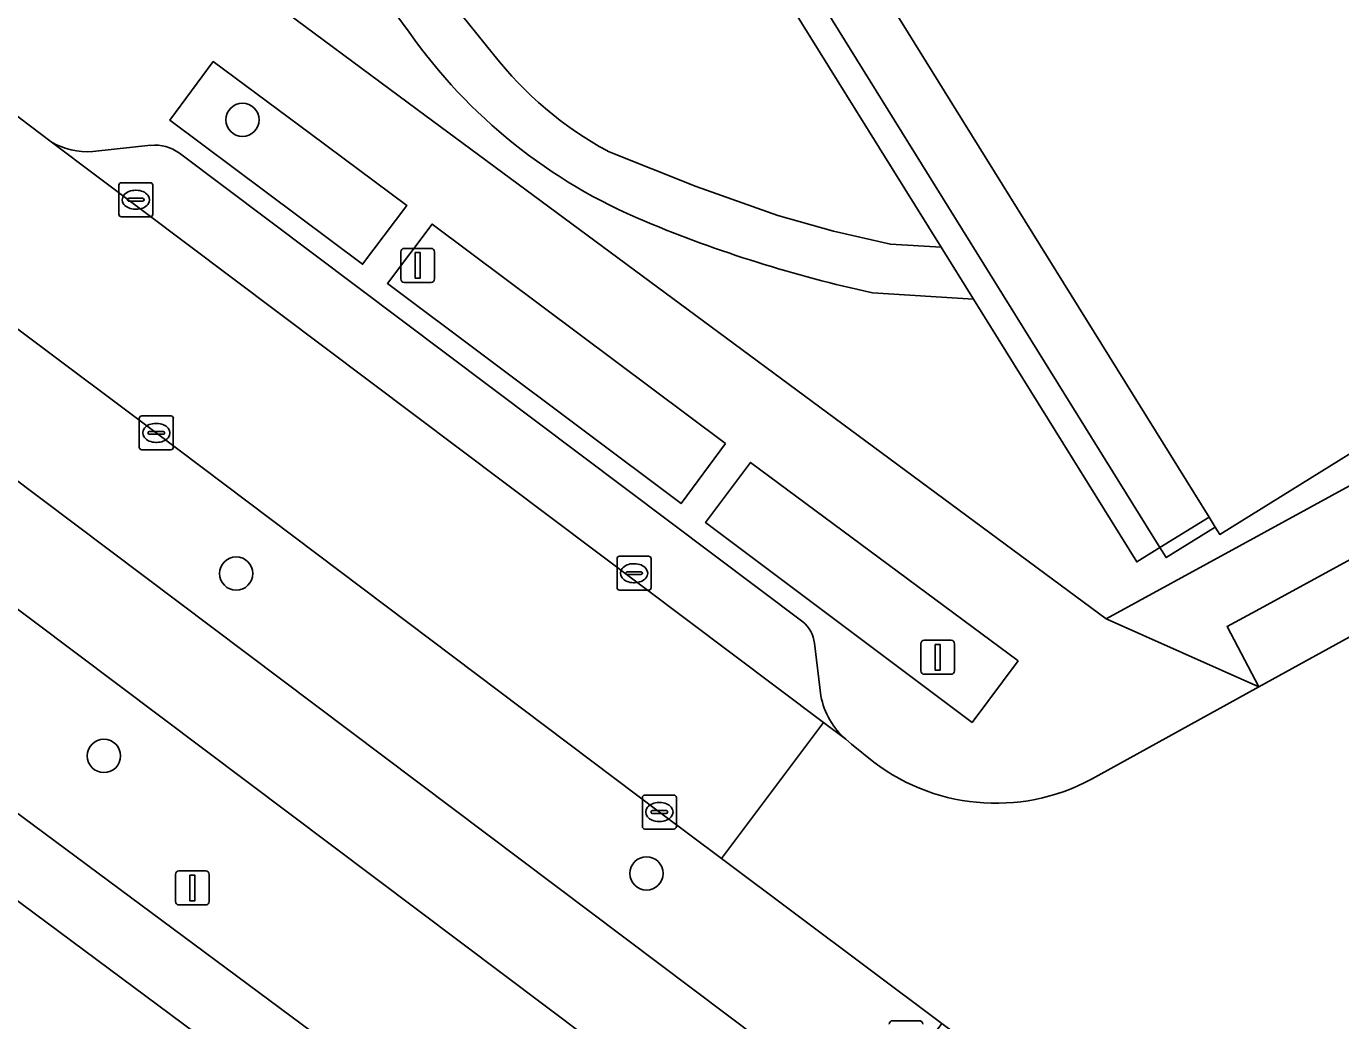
# Model space of a CAD drawing. Extents: x 159888 to 160761, y 384031 to 384750.
# Drawn here: x 160081.2 to 160119.87, y 384473.21 to 384502.47 of the extents above; entities that cross this region are included whole.
import ezdxf

# ---------------------------------------------------------------- set-up
doc = ezdxf.new("R2010")
doc.units = 0
for name, color, linetype in [('IMGEO_Berm_groen', 7, 'Continuous'), ('IMGEO_Boom', 7, 'Continuous'), ('IMGEO_Erf', 7, 'Continuous'), ('IMGEO_Fietspad_gesloten', 7, 'Continuous'), ('IMGEO_Groenvoorziening', 7, 'Continuous'), ('IMGEO_Kolk', 7, 'Continuous'), ('IMGEO_Lichtmast', 7, 'Continuous'), ('IMGEO_Pand', 7, 'Continuous'), ('IMGEO_Parkeervlak_open', 7, 'Continuous'), ('IMGEO_Rijbaan_lokaal_open', 7, 'Continuous'), ('IMGEO_Verkeersbordpaal', 7, 'Continuous'), ('IMGEO_Voetpad_halfverhard', 7, 'Continuous'), ('IMGEO_Voetpad_open', 7, 'Continuous')]:
    doc.layers.add(name, color=color, linetype=linetype)

msp = doc.modelspace()

# ---------------------------------------------------------------- linework, layer by layer
at = {"layer": 'IMGEO_Berm_groen'}
msp.add_lwpolyline([(160052.141, 384515.156), (160036.065, 384527.255), (160033.506, 384529.181), (160026.846, 384534.194), (160022.615, 384537.386), (160020.244, 384539.075), (160018.872, 384540.033), (160018.323, 384539.157), (160017.098, 384537.235), (160017.533, 384536.804), (160031.234, 384526.495), (160105.836, 384470.365), (160106.003, 384470.24), (160106.621, 384471.076), (160108.141, 384473.131), (160101.659, 384477.982), (160099.829, 384479.351), (160085.029, 384490.505), (160069.4, 384502.204)], close=True, dxfattribs=at)
msp.add_lwpolyline([(160063.384, 384492.443), (160065.699, 384490.622), (160101.231, 384464.252), (160103.177, 384466.847), (160104.02, 384467.971), (160048.701, 384509.565)], dxfattribs=at)
at = {"layer": 'IMGEO_Boom'}
for centre in [(160087.563, 384499.715), (160087.379, 384486.366), (160083.488, 384481.001), (160099.449, 384477.545)]:
    msp.add_circle(centre, 0.489, dxfattribs=at)
at = {"layer": 'IMGEO_Erf'}
for points in [[(160057.163, 384547.816), (160058.271, 384548.509), (160058.141, 384548.718), (160058.407, 384548.883), (160056.714, 384551.521), (160057.369, 384550.381), (160040.209, 384539.742), (160039.539, 384540.809), (160039.158, 384540.572), (160044.048, 384536.578), (160058.403, 384525.598), (160074.056, 384513.832), (160092.698, 384500.015), (160112.975, 384485.03), (160116.883, 384487.168), (160131.986, 384495.431), (160131.163, 384496.735), (160116.313, 384487.517), (160116.183, 384487.726), (160114.737, 384486.834), (160114.554, 384487.129), (160113.873, 384486.708), (160109.069, 384494.434), (160106.102, 384494.625)], [(160092.468, 384502.292), (160090.869, 384504.464), (160089.25, 384507.094), (160087.531, 384510.255), (160083.576, 384507.794), (160082.785, 384509.053), (160082.66, 384509.254), (160081.635, 384508.614), (160081.416, 384508.779), (160080.309, 384510.56), (160057.163, 384547.816)], [(160095.967, 384515.506), (160088.582, 384510.909), (160089.913, 384508.771), (160091.67, 384506.021), (160093.521, 384503.421), (160094.951, 384501.639)], [(160098.301, 384498.797), (160100.908, 384497.757), (160103.313, 384496.898), (160104.949, 384496.439), (160106.627, 384496.054), (160108.114, 384495.97), (160105.608, 384500), (160095.967, 384515.506)]]:
    msp.add_lwpolyline(points, dxfattribs=at)
for centre, radius, start, end in [((160105.502, 384511.438), 15.923, 215.0576, 247.4738), ((160103.377, 384508.176), 10.664, 217.8039, 241.5764), ((160114.292, 384532.409), 38.662, 247.3473, 257.7694)]:
    msp.add_arc(centre, radius, start, end, dxfattribs=at)
at = {"layer": 'IMGEO_Fietspad_gesloten'}
msp.add_lwpolyline([(160176.501, 384417.329), (160108.604, 384468.298), (160108.46, 384468.406), (160106.003, 384470.24), (160105.836, 384470.365), (160031.234, 384526.495), (160017.533, 384536.804), (160015.798, 384534.417), (160017.707, 384532.975), (160048.701, 384509.565), (160104.02, 384467.971), (160106.735, 384465.918), (160131.786, 384447.047), (160174.693, 384414.967)], dxfattribs=at)
at = {"layer": 'IMGEO_Groenvoorziening'}
for points in [[(160086.705, 384501.427), (160085.426, 384499.708), (160091.098, 384495.467), (160092.402, 384497.19), (160089.55, 384499.313)], [(160101.777, 384490.188), (160093.14, 384496.645), (160091.828, 384494.902), (160100.465, 384488.424)], [(160099.962, 384462.607), (160064.737, 384488.785), (160063.098, 384490.056), (160061.128, 384485.335), (160097.854, 384457.832), (160098.63, 384459.836)], [(160110.384, 384483.802), (160102.514, 384489.635), (160101.186, 384487.864), (160109.026, 384481.989)]]:
    msp.add_lwpolyline(points, close=True, dxfattribs=at)
at = {"layer": 'IMGEO_Kolk'}
for p, q in [((160083.926, 384496.936), (160083.926, 384497.788)), ((160084.001, 384497.862), (160084.853, 384497.862)), ((160084.927, 384497.788), (160084.927, 384496.936)), ((160084.185, 384497.356), (160084.185, 384497.368)), ((160084.623, 384497.319), (160084.225, 384497.319)), ((160084.228, 384497.405), (160084.626, 384497.405)), ((160084.414, 384497.642), (160084.439, 384497.642)), ((160084.669, 384497.368), (160084.669, 384497.356)), ((160084.437, 384497.082), (160084.412, 384497.082)), ((160084.853, 384496.862), (160084.001, 384496.862)), ((160084.528, 384490.079), (160084.528, 384490.931)), ((160084.603, 384491.005), (160085.455, 384491.005)), ((160085.016, 384490.785), (160085.041, 384490.785)), ((160085.529, 384490.931), (160085.529, 384490.079)), ((160084.787, 384490.499), (160084.787, 384490.511)), ((160085.225, 384490.462), (160084.827, 384490.462)), ((160084.83, 384490.548), (160085.228, 384490.548)), ((160085.271, 384490.511), (160085.271, 384490.499)), ((160085.455, 384490.005), (160084.603, 384490.005)), ((160085.039, 384490.225), (160085.014, 384490.225)), ((160098.659, 384486.877), (160099.511, 384486.877)), ((160098.584, 384485.951), (160098.584, 384486.803)), ((160099.072, 384486.657), (160099.097, 384486.657)), ((160099.585, 384486.803), (160099.585, 384485.951)), ((160098.843, 384486.371), (160098.843, 384486.383)), ((160099.281, 384486.334), (160098.883, 384486.334)), ((160098.886, 384486.42), (160099.284, 384486.42)), ((160099.095, 384486.097), (160099.07, 384486.097)), ((160099.327, 384486.383), (160099.327, 384486.371)), ((160099.511, 384485.877), (160098.659, 384485.877)), ((160099.328, 384478.925), (160099.328, 384479.777)), ((160099.403, 384479.851), (160100.255, 384479.851)), ((160099.816, 384479.631), (160099.841, 384479.631)), ((160100.329, 384479.777), (160100.329, 384478.925)), ((160099.587, 384479.345), (160099.587, 384479.357)), ((160100.025, 384479.308), (160099.627, 384479.308)), ((160099.63, 384479.394), (160100.028, 384479.394)), ((160100.071, 384479.357), (160100.071, 384479.345)), ((160100.255, 384478.851), (160099.403, 384478.851)), ((160099.839, 384479.071), (160099.814, 384479.071))]:
    msp.add_line(p, q, dxfattribs=at)
for points in [[(160083.926, 384496.936), (160083.926, 384497.788)], [(160084.001, 384497.862), (160084.853, 384497.862)], [(160084.927, 384497.788), (160084.927, 384496.936)], [(160084.853, 384496.862), (160084.001, 384496.862)], [(160084.528, 384490.079), (160084.528, 384490.931)], [(160084.603, 384491.005), (160085.455, 384491.005)], [(160085.529, 384490.931), (160085.529, 384490.079)], [(160085.455, 384490.005), (160084.603, 384490.005)], [(160098.659, 384486.877), (160099.511, 384486.877)], [(160098.584, 384485.951), (160098.584, 384486.803)], [(160099.585, 384486.803), (160099.585, 384485.951)], [(160099.511, 384485.877), (160098.659, 384485.877)], [(160099.328, 384478.925), (160099.328, 384479.777)], [(160099.403, 384479.851), (160100.255, 384479.851)], [(160100.329, 384479.777), (160100.329, 384478.925)], [(160100.255, 384478.851), (160099.403, 384478.851)]]:
    msp.add_lwpolyline(points, dxfattribs=at)
for centre, radius, start, end in [((160084.003, 384497.786), 0.0765, 91.552, 178.448), ((160084.003, 384497.786), 0.0765, 91.552, 178.448), ((160084.851, 384497.786), 0.0765, 1.552, 88.448), ((160084.851, 384497.786), 0.0765, 1.552, 88.448), ((160084.225, 384497.365), 0.0403, 85.8775, 175.7526), ((160084.222, 384497.355), 0.0366, 178.938, 274.7102), ((160084.626, 384497.362), 0.043, 264.8664, 352.4533), ((160084.63, 384497.367), 0.0386, 1.7309, 96.639), ((160084.003, 384496.938), 0.0765, 181.552, 268.448), ((160084.003, 384496.938), 0.0765, 181.552, 268.448), ((160084.851, 384496.938), 0.0765, 271.552, 358.448), ((160084.851, 384496.938), 0.0765, 271.552, 358.448), ((160084.605, 384490.929), 0.0765, 91.552, 178.448), ((160084.605, 384490.929), 0.0765, 91.552, 178.448), ((160085.453, 384490.929), 0.0765, 1.552, 88.448), ((160085.453, 384490.929), 0.0765, 1.552, 88.448), ((160084.827, 384490.508), 0.0403, 85.8775, 175.7526), ((160084.824, 384490.498), 0.0366, 178.938, 274.7102), ((160085.228, 384490.505), 0.043, 264.8664, 352.4533), ((160085.232, 384490.51), 0.0386, 1.7309, 96.639), ((160084.605, 384490.081), 0.0765, 181.552, 268.448), ((160084.605, 384490.081), 0.0765, 181.552, 268.448), ((160085.453, 384490.081), 0.0765, 271.552, 358.448), ((160085.453, 384490.081), 0.0765, 271.552, 358.448), ((160098.661, 384486.801), 0.0765, 91.552, 178.448), ((160098.661, 384486.801), 0.0765, 91.552, 178.448), ((160099.509, 384486.801), 0.0765, 1.552, 88.448), ((160099.509, 384486.801), 0.0765, 1.552, 88.448), ((160098.883, 384486.38), 0.0403, 85.8775, 175.7526), ((160098.88, 384486.37), 0.0366, 178.938, 274.7102), ((160099.284, 384486.377), 0.043, 264.8664, 352.4533), ((160099.288, 384486.382), 0.0386, 1.7309, 96.639), ((160098.661, 384485.953), 0.0765, 181.552, 268.448), ((160098.661, 384485.953), 0.0765, 181.552, 268.448), ((160099.509, 384485.953), 0.0765, 271.552, 358.448), ((160099.509, 384485.953), 0.0765, 271.552, 358.448), ((160099.405, 384479.775), 0.0765, 91.552, 178.448), ((160099.405, 384479.775), 0.0765, 91.552, 178.448), ((160100.253, 384479.775), 0.0765, 1.552, 88.448), ((160100.253, 384479.775), 0.0765, 1.552, 88.448), ((160099.627, 384479.354), 0.0403, 85.8775, 175.7526), ((160099.624, 384479.344), 0.0366, 178.938, 274.7102), ((160100.028, 384479.351), 0.043, 264.8664, 352.4533), ((160100.032, 384479.356), 0.0386, 1.7309, 96.639), ((160099.405, 384478.927), 0.0765, 181.552, 268.448), ((160099.405, 384478.927), 0.0765, 181.552, 268.448), ((160100.253, 384478.927), 0.0765, 271.552, 358.448), ((160100.253, 384478.927), 0.0765, 271.552, 358.448)]:
    msp.add_arc(centre, radius, start, end, dxfattribs=at)
for centre, major_axis, ratio, start_param, end_param in [((160084.413, 384497.362), (-0.387, 0.002), 0.722429, 4.712389, 7.853982), ((160084.438, 384497.362), (-0.39, 0.002), 0.717154, 1.570796, 4.712389), ((160085.015, 384490.505), (-0.387, 0.002), 0.722429, 4.712389, 7.853982), ((160085.04, 384490.505), (-0.39, 0.002), 0.717154, 1.570796, 4.712389), ((160099.071, 384486.377), (-0.387, 0.002), 0.722429, 4.712389, 7.853982), ((160099.096, 384486.377), (-0.39, 0.002), 0.717154, 1.570796, 4.712389), ((160099.815, 384479.351), (-0.387, 0.002), 0.722429, 4.712389, 7.853982), ((160099.84, 384479.351), (-0.39, 0.002), 0.717154, 1.570796, 4.712389)]:
    msp.add_ellipse(centre, major_axis=major_axis, ratio=ratio, start_param=start_param, end_param=end_param, dxfattribs=at)
at = {"layer": 'IMGEO_Lichtmast'}
for p, q in [((160092.222, 384495.032), (160092.222, 384495.832)), ((160092.222, 384495.832), (160092.222, 384495.032)), ((160092.322, 384495.932), (160093.112, 384495.932)), ((160093.112, 384495.932), (160092.322, 384495.932)), ((160093.212, 384495.832), (160093.212, 384495.032)), ((160093.212, 384495.032), (160093.212, 384495.832)), ((160093.112, 384494.932), (160092.322, 384494.932)), ((160092.322, 384494.932), (160093.112, 384494.932)), ((160107.52, 384483.502), (160107.52, 384484.302)), ((160107.52, 384484.302), (160107.52, 384483.502)), ((160107.62, 384484.402), (160108.41, 384484.402)), ((160108.41, 384484.402), (160107.62, 384484.402)), ((160108.51, 384484.302), (160108.51, 384483.502)), ((160108.51, 384483.502), (160108.51, 384484.302)), ((160108.41, 384483.402), (160107.62, 384483.402)), ((160107.62, 384483.402), (160108.41, 384483.402)), ((160085.692, 384477.616), (160086.482, 384477.616)), ((160086.482, 384477.616), (160085.692, 384477.616)), ((160085.592, 384476.716), (160085.592, 384477.516)), ((160085.592, 384477.516), (160085.592, 384476.716)), ((160086.582, 384477.516), (160086.582, 384476.716)), ((160086.582, 384476.716), (160086.582, 384477.516)), ((160086.482, 384476.616), (160085.692, 384476.616)), ((160085.692, 384476.616), (160086.482, 384476.616))]:
    msp.add_line(p, q, dxfattribs=at)
for points in [[(160092.642, 384495.807), (160092.792, 384495.807), (160092.792, 384495.057), (160092.642, 384495.057), (160092.642, 384495.807)], [(160107.94, 384484.277), (160108.09, 384484.277), (160108.09, 384483.527), (160107.94, 384483.527), (160107.94, 384484.277)], [(160086.012, 384477.491), (160086.162, 384477.491), (160086.162, 384476.741), (160086.012, 384476.741), (160086.012, 384477.491)]]:
    msp.add_lwpolyline(points, dxfattribs=at)
for centre, start, end in [((160092.322, 384495.832), 90, 180), ((160092.322, 384495.832), 90, 180), ((160093.112, 384495.832), 0, 90), ((160093.112, 384495.832), 360, 90), ((160092.322, 384495.032), 180, 270), ((160092.322, 384495.032), 180, 270), ((160093.112, 384495.032), 270, 0), ((160093.112, 384495.032), 270, 0), ((160107.62, 384484.302), 90, 180), ((160107.62, 384484.302), 90, 180), ((160108.41, 384484.302), 0, 90), ((160108.41, 384484.302), 360, 90), ((160107.62, 384483.502), 180, 270), ((160107.62, 384483.502), 180, 270), ((160108.41, 384483.502), 270, 0), ((160108.41, 384483.502), 270, 0), ((160085.692, 384477.516), 90, 180), ((160085.692, 384477.516), 90, 180), ((160086.482, 384477.516), 0, 90), ((160086.482, 384477.516), 360, 90), ((160085.692, 384476.716), 180, 270), ((160085.692, 384476.716), 180, 270), ((160086.482, 384476.716), 270, 0), ((160086.482, 384476.716), 270, 0)]:
    msp.add_arc(centre, 0.1, start, end, dxfattribs=at)
at = {"layer": 'IMGEO_Pand'}
msp.add_lwpolyline([(160097.183, 384518.332), (160108.564, 384500), (160115.999, 384488.023), (160116.183, 384487.726), (160116.313, 384487.517), (160131.163, 384496.735), (160129.141, 384500), (160128.468, 384501.086), (160128.408, 384501.188), (160127.344, 384500.524), (160125.569, 384503.386), (160123.893, 384502.315), (160122.45, 384501.432), (160121.735, 384502.583)], dxfattribs=at)
at = {"layer": 'IMGEO_Parkeervlak_open'}
for points in [[(160081.935, 384499.068), (160104.655, 384481.987), (160105.314, 384481.491)], [(160084.867, 384498.964), (160083.161, 384498.782)], [(160104.051, 384484.948), (160085.708, 384498.732)], [(160104.581, 384482.767), (160104.389, 384484.314)]]:
    msp.add_lwpolyline(points, dxfattribs=at)
msp.add_lwpolyline([(160126.056, 384487.775), (160131.541, 384490.783), (160130.574, 384492.472), (160117.493, 384485.333), (160116.532, 384484.812), (160117.465, 384483.034), (160120.71, 384484.823), (160122.601, 384485.866), (160125.089, 384487.237)], close=True, dxfattribs=at)
for centre, radius, start, end in [((160083.019, 384500.945), 2.168, 239.9904, 273.7475), ((160084.994, 384497.784), 1.186, 53.0052, 96.1505), ((160103.439, 384484.215), 0.955, 5.9759, 50.1503), ((160106.788, 384483.186), 2.247, 190.7589, 228.9917)]:
    msp.add_arc(centre, radius, start, end, dxfattribs=at)
at = {"layer": 'IMGEO_Rijbaan_lokaal_open'}
for points in [[(160004.593, 384555.792), (160003.671, 384556.554), (160000.008, 384552.961), (160002.133, 384551.2), (160006.47, 384547.854), (160006.572, 384547.79), (160018.872, 384540.033), (160020.244, 384539.075), (160022.615, 384537.386), (160026.846, 384534.194), (160033.506, 384529.181), (160036.065, 384527.255), (160052.141, 384515.156), (160069.4, 384502.204), (160085.029, 384490.505), (160099.829, 384479.351), (160101.659, 384477.982), (160104.655, 384481.987), (160081.935, 384499.068), (160079.45, 384500.937), (160069.487, 384508.403), (160055.524, 384518.887)], [(160123.361, 384478.894), (160125.026, 384480.19), (160125.809, 384480.749), (160122.601, 384485.866), (160120.71, 384484.823), (160117.465, 384483.034), (160112.74, 384480.43)], [(160106.134, 384480.82), (160105.485, 384481.351), (160105.314, 384481.491), (160104.655, 384481.987), (160101.659, 384477.982), (160108.141, 384473.131), (160110.627, 384471.276), (160123.3, 384461.916), (160126.25, 384465.909), (160125.926, 384466.149), (160125.764, 384466.268), (160125.534, 384466.455), (160123.337, 384468.124)]]:
    msp.add_lwpolyline(points, dxfattribs=at)
msp.add_arc((160109.728, 384485.549), 5.94, 232.7678, 300.4748, dxfattribs=at)
at = {"layer": 'IMGEO_Verkeersbordpaal'}
for p, q in [((160106.686, 384473.212), (160107.476, 384473.212)), ((160107.476, 384473.212), (160106.686, 384473.212))]:
    msp.add_line(p, q, dxfattribs=at)
for centre, start, end in [((160106.686, 384473.112), 90, 180), ((160106.686, 384473.112), 90, 180), ((160107.476, 384473.112), 0, 90), ((160107.476, 384473.112), 360, 90)]:
    msp.add_arc(centre, 0.1, start, end, dxfattribs=at)
at = {"layer": 'IMGEO_Voetpad_halfverhard'}
msp.add_lwpolyline([(160062.609, 384493.502), (160062.22, 384494.123), (160061.875, 384494.502), (160061.763, 384494.626), (160058.403, 384497.799), (160056.29, 384495.399), (160058.462, 384493.417), (160059.87, 384492.133), (160060.251, 384491.785), (160062.277, 384490.691), (160063.098, 384490.056), (160064.737, 384488.785), (160099.962, 384462.607), (160101.231, 384464.252), (160065.699, 384490.622), (160063.384, 384492.443)], dxfattribs=at)
at = {"layer": 'IMGEO_Voetpad_open'}
for points in [[(160112.74, 384480.43), (160117.465, 384483.034), (160112.975, 384485.03), (160092.698, 384500.015), (160074.056, 384513.832), (160058.403, 384525.598)], [(160094.951, 384501.639), (160093.521, 384503.421), (160091.67, 384506.021), (160089.913, 384508.771), (160088.582, 384510.909), (160087.531, 384510.255), (160089.25, 384507.094), (160090.869, 384504.464), (160092.468, 384502.292)], [(160069.487, 384508.403), (160079.45, 384500.937), (160081.935, 384499.068)], [(160083.161, 384498.782), (160084.867, 384498.964)], [(160085.708, 384498.732), (160104.051, 384484.948)], [(160106.102, 384494.625), (160109.069, 384494.434), (160108.114, 384495.97), (160106.627, 384496.054), (160104.949, 384496.439), (160103.313, 384496.898), (160100.908, 384497.757), (160098.301, 384498.797)], [(160133, 384493.777), (160131.986, 384495.431), (160116.883, 384487.168), (160112.975, 384485.03), (160117.465, 384483.034), (160116.532, 384484.812), (160117.493, 384485.333), (160130.574, 384492.472), (160131.541, 384490.783), (160132.111, 384491.096)], [(160104.389, 384484.314), (160104.581, 384482.767)], [(160105.314, 384481.491), (160105.485, 384481.351), (160106.134, 384480.82)]]:
    msp.add_lwpolyline(points, dxfattribs=at)
for points in [[(160095.752, 384517.41), (160106.562, 384500), (160114.554, 384487.129), (160115.999, 384488.023), (160108.564, 384500), (160097.183, 384518.332)], [(160106.562, 384500), (160095.752, 384517.41), (160082.785, 384509.053), (160083.576, 384507.794), (160087.531, 384510.255), (160088.582, 384510.909), (160095.967, 384515.506), (160105.608, 384500), (160108.114, 384495.97), (160109.069, 384494.434), (160113.873, 384486.708), (160114.554, 384487.129)], [(160092.402, 384497.19), (160091.098, 384495.467), (160085.426, 384499.708), (160086.705, 384501.427), (160089.55, 384499.313)], [(160101.777, 384490.188), (160100.465, 384488.424), (160091.828, 384494.902), (160093.14, 384496.645)], [(160110.384, 384483.802), (160109.026, 384481.989), (160101.186, 384487.864), (160102.514, 384489.635)], [(160115.999, 384488.023), (160114.554, 384487.129), (160114.737, 384486.834), (160116.183, 384487.726)]]:
    msp.add_lwpolyline(points, close=True, dxfattribs=at)
for centre, radius, start, end in [((160105.502, 384511.438), 15.923, 215.0576, 247.4738), ((160103.377, 384508.176), 10.664, 217.8039, 241.5764), ((160083.019, 384500.945), 2.168, 239.9904, 273.7475), ((160084.994, 384497.784), 1.186, 53.0052, 96.1505), ((160114.292, 384532.409), 38.662, 247.3473, 257.7694), ((160103.439, 384484.215), 0.955, 5.9759, 50.1503), ((160106.788, 384483.186), 2.247, 190.7589, 228.9917), ((160109.728, 384485.549), 5.94, 232.7678, 300.4748)]:
    msp.add_arc(centre, radius, start, end, dxfattribs=at)

doc.saveas('drawing.dxf')
